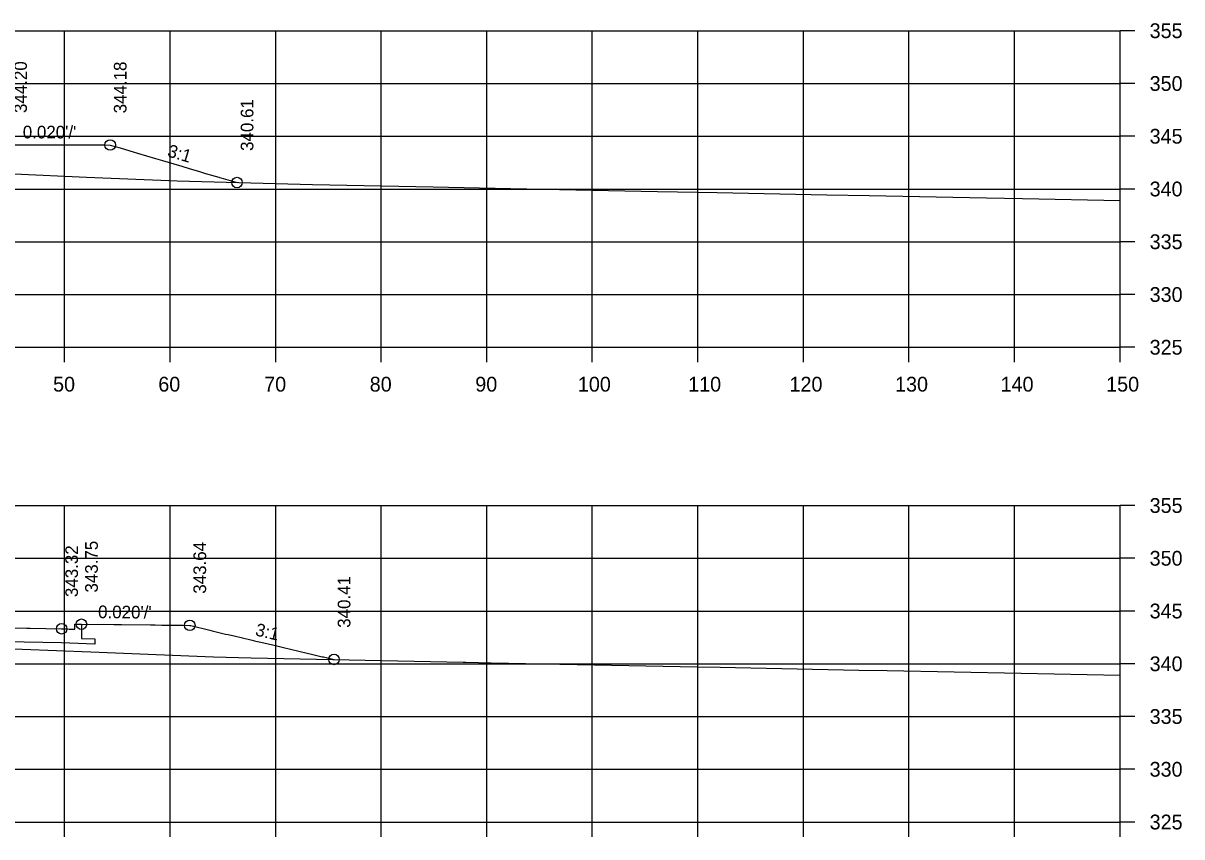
# Model space of a CAD drawing. Extents: x 1368122 to 1710785, y 373130 to 557566.
# Drawn here: x 1368735 to 1368844.7, y 373366.2 to 373443.4 of the extents above; entities that cross this region are included whole.
import ezdxf

# ---------------------------------------------------------------- set-up
doc = ezdxf.new("R2010")
doc.units = 0
for name, color, linetype in [('R_Alt Surface', 7, 'Continuous'), ('R_Axis', 7, 'Continuous'), ('R_Axis Annot', 7, 'Continuous'), ('R_Exist Surface', 7, 'Continuous'), ('R_Fin Surface', 7, 'Continuous'), ('R_Grid', 7, 'Continuous'), ('R_No Plot', 7, 'Continuous'), ('R_Xsect Elev', 7, 'Continuous'), ('R_Xsect Slope', 7, 'Continuous')]:
    doc.layers.add(name, color=color, linetype=linetype)

msp = doc.modelspace()

# ---------------------------------------------------------------- linework, layer by layer
at = {"layer": 'R_Alt Surface'}
msp.add_lwpolyline([(1368740.48, 373386.4), (1368740.48, 373385.06), (1368741.74, 373385.01), (1368741.74, 373384.51), (1368738.6, 373384.63), (1368688.88, 373385.51), (1368681.51, 373385.43), (1368681.51, 373386.43), (1368655.88, 373386.14), (1368655.88, 373385.14), (1368655.88, 373385.14), (1368653.26, 373385.08), (1368653.26, 373385.58), (1368654.31, 373385.6), (1368654.31, 373386.95)], dxfattribs=at)
at = {"layer": 'R_Axis'}
for p, q in [((1368838.88, 373412.65), (1368838.88, 373442.65)), ((1368840.28, 373442.65), (1368838.88, 373442.65)), ((1368840.28, 373437.65), (1368838.88, 373437.65)), ((1368840.28, 373432.65), (1368838.88, 373432.65)), ((1368840.28, 373427.65), (1368838.88, 373427.65)), ((1368840.28, 373422.65), (1368838.88, 373422.65)), ((1368840.28, 373417.65), (1368838.88, 373417.65)), ((1368538.88, 373412.65), (1368838.88, 373412.65)), ((1368738.88, 373411.25), (1368738.88, 373412.65)), ((1368748.88, 373411.25), (1368748.88, 373412.65)), ((1368758.88, 373411.25), (1368758.88, 373412.65)), ((1368768.88, 373411.25), (1368768.88, 373412.65)), ((1368778.88, 373411.25), (1368778.88, 373412.65)), ((1368788.88, 373411.25), (1368788.88, 373412.65)), ((1368798.88, 373411.25), (1368798.88, 373412.65)), ((1368808.88, 373411.25), (1368808.88, 373412.65)), ((1368818.88, 373411.25), (1368818.88, 373412.65)), ((1368828.88, 373411.25), (1368828.88, 373412.65)), ((1368838.88, 373411.25), (1368838.88, 373412.65)), ((1368840.28, 373412.65), (1368838.88, 373412.65)), ((1368838.88, 373367.65), (1368838.88, 373397.65)), ((1368840.28, 373397.65), (1368838.88, 373397.65)), ((1368840.28, 373392.65), (1368838.88, 373392.65)), ((1368840.28, 373387.65), (1368838.88, 373387.65)), ((1368840.28, 373382.65), (1368838.88, 373382.65)), ((1368840.28, 373377.65), (1368838.88, 373377.65)), ((1368840.28, 373372.65), (1368838.88, 373372.65)), ((1368538.88, 373367.65), (1368838.88, 373367.65)), ((1368738.88, 373366.25), (1368738.88, 373367.65)), ((1368748.88, 373366.25), (1368748.88, 373367.65)), ((1368758.88, 373366.25), (1368758.88, 373367.65)), ((1368768.88, 373366.25), (1368768.88, 373367.65)), ((1368778.88, 373366.25), (1368778.88, 373367.65)), ((1368788.88, 373366.25), (1368788.88, 373367.65)), ((1368798.88, 373366.25), (1368798.88, 373367.65)), ((1368808.88, 373366.25), (1368808.88, 373367.65)), ((1368818.88, 373366.25), (1368818.88, 373367.65)), ((1368828.88, 373366.25), (1368828.88, 373367.65)), ((1368838.88, 373366.25), (1368838.88, 373367.65)), ((1368840.28, 373367.65), (1368838.88, 373367.65))]:
    msp.add_line(p, q, dxfattribs=at)
at = {"layer": 'R_Exist Surface'}
for points in [[(1368727.22, 373429.4), (1368740.95, 373428.76), (1368749.54, 373428.41), (1368762.37, 373428.07), (1368773.79, 373427.84), (1368781.14, 373427.7), (1368795.06, 373427.41), (1368800.7, 373427.31), (1368811.09, 373427.1), (1368815.1, 373427.03), (1368826.21, 373426.81), (1368829.64, 373426.75), (1368838.88, 373426.57)], [(1368728.32, 373384.28), (1368741.37, 373383.79), (1368753, 373383.31), (1368756.57, 373383.22), (1368776.63, 373382.81), (1368776.91, 373382.8), (1368779.29, 373382.75), (1368798.86, 373382.36), (1368800.99, 373382.32), (1368814.12, 373382.06), (1368816.82, 373382.01), (1368829.51, 373381.76), (1368838.88, 373381.57)]]:
    msp.add_lwpolyline(points, dxfattribs=at)
at = {"layer": 'R_Fin Surface'}
for points in [[(1368733.76, 373431.85), (1368735.23, 373431.85), (1368736.84, 373431.85), (1368737, 373431.85), (1368737.02, 373431.85), (1368737.27, 373431.85), (1368740.6, 373431.84), (1368740.89, 373431.84), (1368741.32, 373431.83), (1368741.69, 373431.83), (1368742.73, 373431.83), (1368743.2, 373431.82), (1368744.15, 373431.54), (1368744.24, 373431.51), (1368745.39, 373431.17), (1368745.8, 373431.04), (1368747.5, 373430.54), (1368748.16, 373430.34), (1368749.23, 373430.02), (1368750, 373429.8), (1368750.67, 373429.6), (1368751.67, 373429.3), (1368752.14, 373429.16), (1368752.45, 373429.07), (1368752.71, 373429), (1368752.8, 373428.97), (1368753.5, 373428.76), (1368753.55, 373428.75), (1368753.68, 373428.71), (1368755.22, 373428.26)], [(1368732.5, 373386.09), (1368735.32, 373386.03), (1368735.45, 373386.03), (1368735.46, 373386.03), (1368735.63, 373386.03), (1368738.6, 373385.97), (1368738.95, 373385.95), (1368739.09, 373385.95), (1368739.31, 373385.94), (1368739.47, 373385.93), (1368739.64, 373385.92), (1368739.85, 373385.92), (1368739.85, 373386.11), (1368739.85, 373386.42), (1368740.08, 373386.41), (1368740.42, 373386.4), (1368740.48, 373386.4), (1368743.56, 373386.37), (1368743.6, 373386.37), (1368743.79, 373386.37), (1368744.27, 373386.37), (1368747.01, 373386.34), (1368747.21, 373386.33), (1368747.46, 373386.33), (1368748.09, 373386.32), (1368748.54, 373386.32), (1368748.97, 373386.31), (1368750.07, 373386.3), (1368750.74, 373386.29), (1368750.83, 373386.28), (1368752.63, 373385.82), (1368752.85, 373385.77), (1368754.14, 373385.47), (1368754.37, 373385.42), (1368755.06, 373385.26), (1368755.6, 373385.13), (1368756.66, 373384.89), (1368756.89, 373384.83), (1368757.01, 373384.8), (1368757.33, 373384.73), (1368757.48, 373384.69), (1368758.86, 373384.37), (1368759.89, 373384.13), (1368760.16, 373384.07), (1368760.29, 373384.03), (1368761.88, 373383.66), (1368762.28, 373383.56), (1368763.3, 373383.32), (1368763.4, 373383.3), (1368764.41, 373383.06)]]:
    msp.add_lwpolyline(points, dxfattribs=at)
at = {"layer": 'R_Grid'}
for p, q in [((1368538.88, 373442.65), (1368838.88, 373442.65)), ((1368738.88, 373412.65), (1368738.88, 373442.65)), ((1368748.88, 373412.65), (1368748.88, 373442.65)), ((1368758.88, 373412.65), (1368758.88, 373442.65)), ((1368768.88, 373412.65), (1368768.88, 373442.65)), ((1368778.88, 373412.65), (1368778.88, 373442.65)), ((1368788.88, 373412.65), (1368788.88, 373442.65)), ((1368798.88, 373412.65), (1368798.88, 373442.65)), ((1368808.88, 373412.65), (1368808.88, 373442.65)), ((1368818.88, 373412.65), (1368818.88, 373442.65)), ((1368828.88, 373412.65), (1368828.88, 373442.65)), ((1368838.88, 373412.65), (1368838.88, 373442.65)), ((1368538.88, 373437.65), (1368838.88, 373437.65)), ((1368538.88, 373432.65), (1368838.88, 373432.65)), ((1368538.88, 373427.65), (1368838.88, 373427.65)), ((1368538.88, 373422.65), (1368838.88, 373422.65)), ((1368538.88, 373417.65), (1368838.88, 373417.65)), ((1368538.88, 373412.65), (1368838.88, 373412.65)), ((1368538.88, 373397.65), (1368838.88, 373397.65)), ((1368738.88, 373367.65), (1368738.88, 373397.65)), ((1368748.88, 373367.65), (1368748.88, 373397.65)), ((1368758.88, 373367.65), (1368758.88, 373397.65)), ((1368768.88, 373367.65), (1368768.88, 373397.65)), ((1368778.88, 373367.65), (1368778.88, 373397.65)), ((1368788.88, 373367.65), (1368788.88, 373397.65)), ((1368798.88, 373367.65), (1368798.88, 373397.65)), ((1368808.88, 373367.65), (1368808.88, 373397.65)), ((1368818.88, 373367.65), (1368818.88, 373397.65)), ((1368828.88, 373367.65), (1368828.88, 373397.65)), ((1368838.88, 373367.65), (1368838.88, 373397.65)), ((1368538.88, 373392.65), (1368838.88, 373392.65)), ((1368538.88, 373387.65), (1368838.88, 373387.65)), ((1368538.88, 373382.65), (1368838.88, 373382.65)), ((1368538.88, 373377.65), (1368838.88, 373377.65)), ((1368538.88, 373372.65), (1368838.88, 373372.65)), ((1368538.88, 373367.65), (1368838.88, 373367.65))]:
    msp.add_line(p, q, dxfattribs=at)
at = {"layer": 'R_No Plot'}
for centre in [(1368743.2, 373431.82), (1368755.22, 373428.26), (1368738.6, 373385.97), (1368740.48, 373386.4), (1368750.74, 373386.29), (1368764.41, 373383.06)]:
    msp.add_circle(centre, 0.5, dxfattribs=at)

# ---------------------------------------------------------------- texts
at = {"layer": 'R_Axis Annot'}
for s, p in [('355', (1368841.68, 373441.95)), ('350', (1368841.68, 373436.95)), ('345', (1368841.68, 373431.95)), ('340', (1368841.68, 373426.95)), ('335', (1368841.68, 373421.95)), ('330', (1368841.68, 373416.95)), ('325', (1368841.68, 373411.95)), ('50', (1368737.79, 373408.45)), ('60', (1368747.76, 373408.45)), ('70', (1368757.79, 373408.45)), ('80', (1368767.79, 373408.45)), ('90', (1368777.79, 373408.45)), ('100', (1368787.51, 373408.45)), ('110', (1368797.96, 373408.45)), ('120', (1368807.56, 373408.45)), ('130', (1368817.56, 373408.45)), ('140', (1368827.56, 373408.45)), ('150', (1368837.56, 373408.45)), ('355', (1368841.68, 373396.95)), ('350', (1368841.68, 373391.95)), ('345', (1368841.68, 373386.95)), ('340', (1368841.68, 373381.95)), ('335', (1368841.68, 373376.95)), ('330', (1368841.68, 373371.95)), ('325', (1368841.68, 373366.95))]:
    msp.add_text(s, height=1.4, dxfattribs=at).set_placement(p)
at = {"layer": 'R_Xsect Elev'}
for s, p in [('344.20', (1368735.31, 373434.85)), ('344.18', (1368744.75, 373434.82)), ('340.61', (1368756.77, 373431.26)), ('343.75', (1368742.03, 373389.4)), ('343.64', (1368752.29, 373389.29)), ('343.32', (1368740.15, 373388.97)), ('340.41', (1368765.96, 373386.06))]:
    msp.add_text(s, height=1.2, rotation=90, dxfattribs=at).set_placement(p)
at = {"layer": 'R_Xsect Slope'}
for s, rotation, p in [("0.020'/'", 359.8345, (1368734.92, 373432.45)), ('3:1', 343.4659, (1368748.55, 373430.76)), ("0.020'/'", 359.3579, (1368742.05, 373386.98)), ('3:1', 346.7183, (1368756.88, 373385.35))]:
    msp.add_text(s, height=1.2, rotation=rotation, dxfattribs=at).set_placement(p)

doc.saveas('drawing.dxf')
